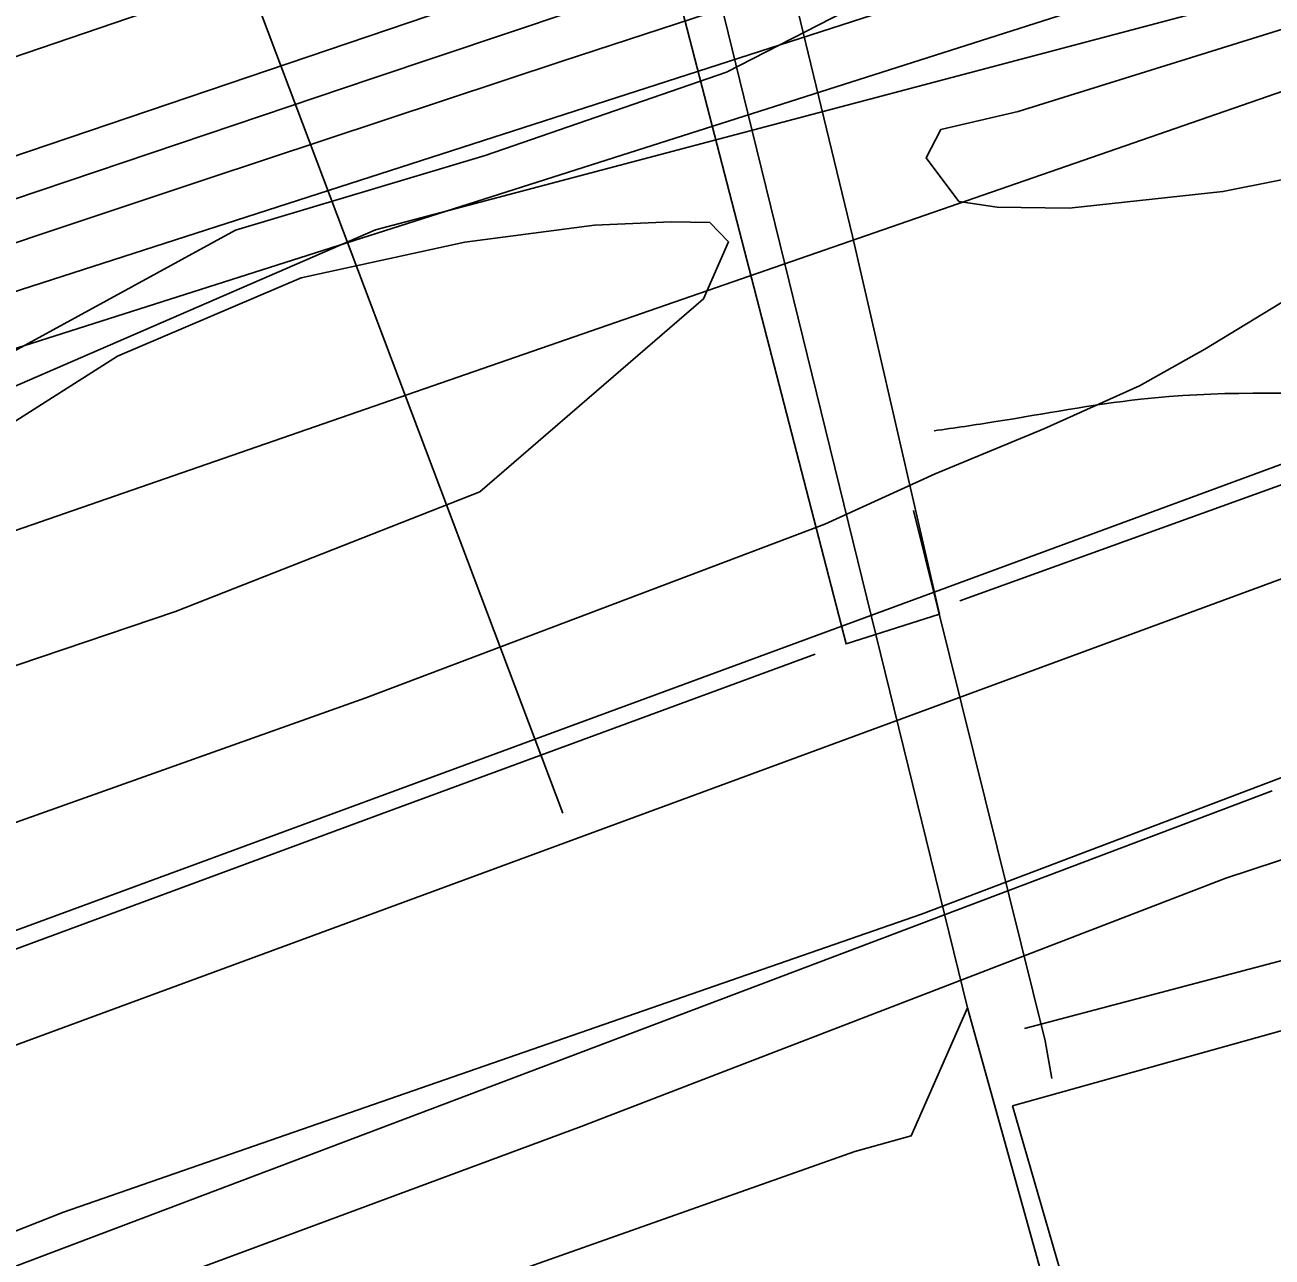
# Model space of a CAD drawing. Extents: x 3651524 to 3689615, y 505651 to 531377.
# Drawn here: x 3674805.8 to 3675153.9, y 514703.9 to 515047.8 of the extents above; entities that cross this region are included whole.
import ezdxf

# ---------------------------------------------------------------- set-up
doc = ezdxf.new("R2010")
doc.units = 0
for name, color, linetype in [('V-BLDG-OTLN', 7, 'Continuous'), ('V-CHAN-DOCK', 7, 'Continuous'), ('V-FLOD-BASE', 7, 'Continuous'), ('V-LEVE-TOET', 7, 'Continuous'), ('V-RIVR-EDGE', 7, 'Continuous'), ('V-RIVR-RANG', 7, 'Continuous'), ('V-ROAD-CNTR', 7, 'Continuous'), ('V-RRAP-FSHR', 7, 'Continuous'), ('V-SITE-OTLN', 7, 'Continuous'), ('V-SITE-VEGE', 7, 'Continuous'), ('V-SURV-LINE', 7, 'Continuous'), ('V-TOPO-DPTH', 7, 'Continuous'), ('V-TOPO-MINR', 7, 'Continuous'), ('V-TOPO-WATR', 7, 'Continuous'), ('V-UTIL-LINE', 7, 'Continuous')]:
    doc.layers.add(name, color=color, linetype=linetype)

msp = doc.modelspace()

# ---------------------------------------------------------------- linework, layer by layer
at = {"layer": 'V-BLDG-OTLN'}
msp.add_lwpolyline([(3675194.648, 514647.16), (3675040.63, 514602.577), (3675022.851, 514663.998), (3675098.886, 514686.008), (3675081.508, 514746.041), (3675164.086, 514769.194)], close=True, dxfattribs=at)
at = {"layer": 'V-CHAN-DOCK'}
msp.add_lwpolyline([(3675061.143, 514883.329), (3675036.798, 514988.838), (3675010.709, 515096.87), (3675045.9, 515107.206), (3675030.89, 515155.307), (3674946.736, 515127.582), (3674958.735, 515084.535), (3674979.571, 515089.542), (3675035.029, 514875.061), (3675061.143, 514883.329)], dxfattribs=at)
at = {"layer": 'V-FLOD-BASE'}
for points in [[(3675066.771, 514887.077), (3675200.9, 514935.455), (3675215.005, 514939.731)], [(3674569.535, 514704.936), (3674717.278, 514758.098), (3674905.39, 514827.627), (3675026.425, 514872.214)]]:
    msp.add_lwpolyline(points, dxfattribs=at)
at = {"layer": 'V-LEVE-TOET'}
for points in [[(3674202.406, 514492.595), (3674328.936, 514536.089), (3674422.71, 514569.102), (3674515.967, 514601.123), (3674593.658, 514631.398), (3674708.135, 514673.589), (3674816.61, 514716.382), (3675056.07, 514799.584), (3675205.373, 514856.23), (3675357.681, 514912.822), (3675472.185, 514956.516), (3675629.504, 515013.027), (3675779.792, 515068.653), (3675874.06, 515101.156), (3675951.124, 515123.926), (3676016.537, 515139.372), (3676109.61, 515160.368), (3676131.792, 515168.017), (3676180.043, 515176.232), (3676203.077, 515174.843), (3676236.07, 515169.781), (3676265.932, 515157.253), (3676277.858, 515151.039)], [(3674784.008, 514818.381), (3674900.981, 514860.029), (3675029.098, 514908.505), (3675059.904, 514922.526), (3675090.186, 514935.049), (3675116.951, 514947.132), (3675135.166, 514957.352), (3675158.456, 514971.497), (3675185.698, 514982.067), (3675243.562, 514995.635), (3675294.412, 515009.32), (3675351.725, 515019.888), (3675375.769, 515018.984), (3675402.383, 515022.048), (3675423.561, 515029.714), (3675488.141, 515055.195)]]:
    msp.add_lwpolyline(points, dxfattribs=at)
at = {"layer": 'V-RIVR-EDGE'}
msp.add_lwpolyline([(3674784.678, 514946.925), (3674864.629, 514990.551), (3674934.319, 515011.39), (3675001.613, 515034.637), (3675071.339, 515070.484)], dxfattribs=at)
at = {"layer": 'V-RIVR-RANG'}
msp.add_line((3674955.98, 514827.803), (3674652.363, 515632.425), dxfattribs=at)
at = {"layer": 'V-ROAD-CNTR'}
msp.add_lwpolyline([(3674669.85, 514650.895), (3675153.934, 514834.034)], dxfattribs=at)
msp.add_spline([(3675368.233, 514916.261), (3675345.927, 514926.443), (3675325.976, 514930.865), (3675286.496, 514940.518), (3675220.739, 514942.847), (3675179.896, 514944.349), (3675117.352, 514943.355), (3675076.788, 514937.088), (3675059.581, 514934.516)], degree=3, dxfattribs=at)
at = {"layer": 'V-RRAP-FSHR'}
msp.add_lwpolyline([(3674342.485, 514747.086), (3674903.664, 514990.673), (3675228.559, 515076.644), (3675578.064, 515138.733), (3676104.785, 515329.783), (3676203.237, 515348.889), (3676281.999, 515325.007), (3676434.599, 515071.868)], dxfattribs=at)
at = {"layer": 'V-SITE-OTLN'}
msp.add_lwpolyline([(3674771.109, 514669.848), (3674961.09, 514740.315), (3675141.007, 514809.611), (3675264.878, 514850.389), (3675430.584, 514910.551), (3675562.618, 514959.224), (3675791.005, 515044.449), (3675855.697, 515069.478)], dxfattribs=at)
at = {"layer": 'V-SITE-VEGE'}
for points in [[(3675285.643, 515049.747), (3675171.129, 515007.479), (3675140.231, 515001.302), (3675097.309, 514996.663), (3675077.23, 514996.999), (3675066.544, 514998.517), (3675057.375, 515010.721), (3675061.526, 515018.683), (3675083.032, 515023.68), (3675229.736, 515069.427)], [(3674776.168, 514920.107), (3674831.65, 514955.328), (3674882.895, 514977.234), (3674928.584, 514987.181), (3674964.813, 514991.93), (3674986.254, 514992.911), (3674996.963, 514992.731), (3675002.226, 514987.288), (3674995.265, 514971.338), (3674932.774, 514917.49), (3674847.864, 514884.097), (3674734.757, 514845.822)]]:
    msp.add_lwpolyline(points, dxfattribs=at)
at = {"layer": 'V-SURV-LINE'}
for points in [[(3674367.646, 514634.6), (3675321.775, 514986.051)], [(3675332.147, 514957.901), (3674378.017, 514606.45)]]:
    msp.add_lwpolyline(points, dxfattribs=at)
at = {"layer": 'V-TOPO-DPTH'}
for points in [[(3674510.081, 514939.076), (3675229.443, 515184.377)], [(3675229.443, 515184.377), (3674510.081, 514939.076)], [(3674519.408, 514867.087), (3675495.662, 515178.441)], [(3674495.163, 514906.907), (3675040.724, 515091.857)], [(3675040.724, 515091.857), (3674495.163, 514906.907)], [(3675055.804, 515070.488), (3674956.05, 515037.773), (3674856.372, 515004.829), (3674756.809, 514971.538)], [(3675055.804, 515070.488), (3674956.05, 515037.773), (3674856.372, 515004.829), (3674756.809, 514971.538)]]:
    msp.add_lwpolyline(points, dxfattribs=at)
at = {"layer": 'V-TOPO-MINR'}
for points in [[(3674787.451, 514968.418), (3675506.237, 515200.323)], [(3674510.081, 514939.076), (3675229.443, 515184.377)], [(3674495.163, 514906.907), (3675040.724, 515091.857)], [(3674530.426, 514812.201), (3675322.54, 515086.89)], [(3674771.42, 514988.621), (3674902.727, 515032.933), (3675034.112, 515077.013)], [(3674756.809, 514971.538), (3674856.372, 515004.829), (3674956.05, 515037.773), (3675055.804, 515070.488)]]:
    msp.add_lwpolyline(points, dxfattribs=at)
at = {"layer": 'V-TOPO-WATR'}
msp.add_lwpolyline([(3674519.408, 514867.087), (3675495.662, 515178.441)], dxfattribs=at)
at = {"layer": 'V-UTIL-LINE'}
for points in [[(3675093.641, 514684.489), (3675068.895, 514773.441), (3675007.608, 515023.244), (3674991.058, 515090.986)], [(3675614.685, 514963.129), (3675494.211, 514926.501), (3675511.449, 514860.713), (3675253.639, 514797.563), (3675186.532, 514779.69), (3675159.152, 514787.354), (3675084.808, 514767.637)], [(3675092.434, 514753.754), (3675090.646, 514764.264), (3675053.821, 514912.251)], [(3674776.713, 514613.274), (3674814.138, 514657.84), (3674928.064, 514694.579), (3675037.439, 514733.358), (3675053.232, 514737.679), (3675068.895, 514773.441)]]:
    msp.add_lwpolyline(points, dxfattribs=at)

doc.saveas('drawing.dxf')
